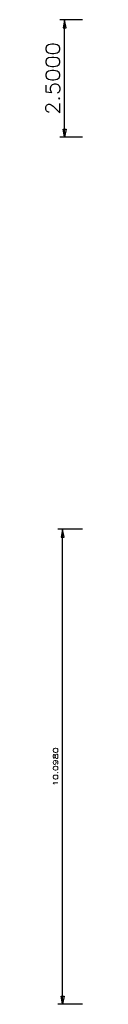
# Model space of a CAD drawing. Header units: inches. Extents: x 3 to 351, y 4 to 271.
# Tile 472 of 530: x 260.82 to 261.605, y 195.139 to 216.064. Entities that reach past the tile are written whole.
import ezdxf
from ezdxf.enums import TextEntityAlignment as Align

# ---------------------------------------------------------------- set-up
doc = ezdxf.new("R2010")
doc.units = ezdxf.units.IN
doc.header["$LTSCALE"] = 0.5
doc.header["$MEASUREMENT"] = 0
doc.layers.add('MFB', color=7, linetype='Continuous')
doc.styles.add('VERO0-Simplex', font='simplex_.ttf')

# ---------------------------------------------------------------- blocks, each defined once
blk = doc.blocks.new('ArrowheadClosed')
at = {"color": 0}
for p, q in [((0, 0), (-1, 0.18)), ((-1, 0.18), (-1, -0.18)), ((-1, -0.18), (0, 0))]:
    blk.add_line(p, q, dxfattribs=at)

msp = doc.modelspace()

# ---------------------------------------------------------------- linework, layer by layer
at = {"layer": 'MFB', "color": 56, "linetype": 'Continuous'}
for p, q in [((261.605, 216.064), (261.126, 216.064)), ((261.226, 213.564), (261.226, 216.064)), ((261.605, 213.564), (261.126, 213.564)), ((261.605, 205.237), (261.083, 205.237)), ((261.183, 195.139), (261.183, 205.237)), ((261.605, 195.139), (261.083, 195.139))]:
    msp.add_line(p, q, dxfattribs=at)

# ---------------------------------------------------------------- block references
at = {"layer": 'MFB', "color": 56, "linetype": 'Continuous', "xscale": 0.170138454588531, "yscale": 0.170138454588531, "zscale": 0.170138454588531, "rotation": 90}
for p in [(261.226, 216.064), (261.183, 205.237)]:
    msp.add_blockref('ArrowheadClosed', p, dxfattribs=at)
at = {"layer": 'MFB', "color": 56, "linetype": 'Continuous', "extrusion": (0, 0, -1), "xscale": 0.170138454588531, "yscale": 0.170138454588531, "zscale": 0.170138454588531, "rotation": 270}
for p in [(-261.226, 213.564), (-261.183, 195.139)]:
    msp.add_blockref('ArrowheadClosed', p, dxfattribs=at)

# ---------------------------------------------------------------- texts
at = {"layer": 'MFB', "color": 230, "linetype": 'Continuous', "style": 'VERO0-Simplex', "width": 1.00053}
msp.add_text('2.5000', height=0.3, rotation=90, dxfattribs=at).set_placement((261.126, 214.041), (261.126, 215.587), align=Align.FIT)
at = {"layer": 'MFB', "color": 7, "linetype": 'Continuous', "style": 'VERO0-Simplex', "width": 1.3898}
msp.add_text('10.0980', height=0.1, rotation=90, dxfattribs=at).set_placement((261.083, 199.778), (261.083, 200.598), align=Align.FIT)

doc.saveas('drawing.dxf')
